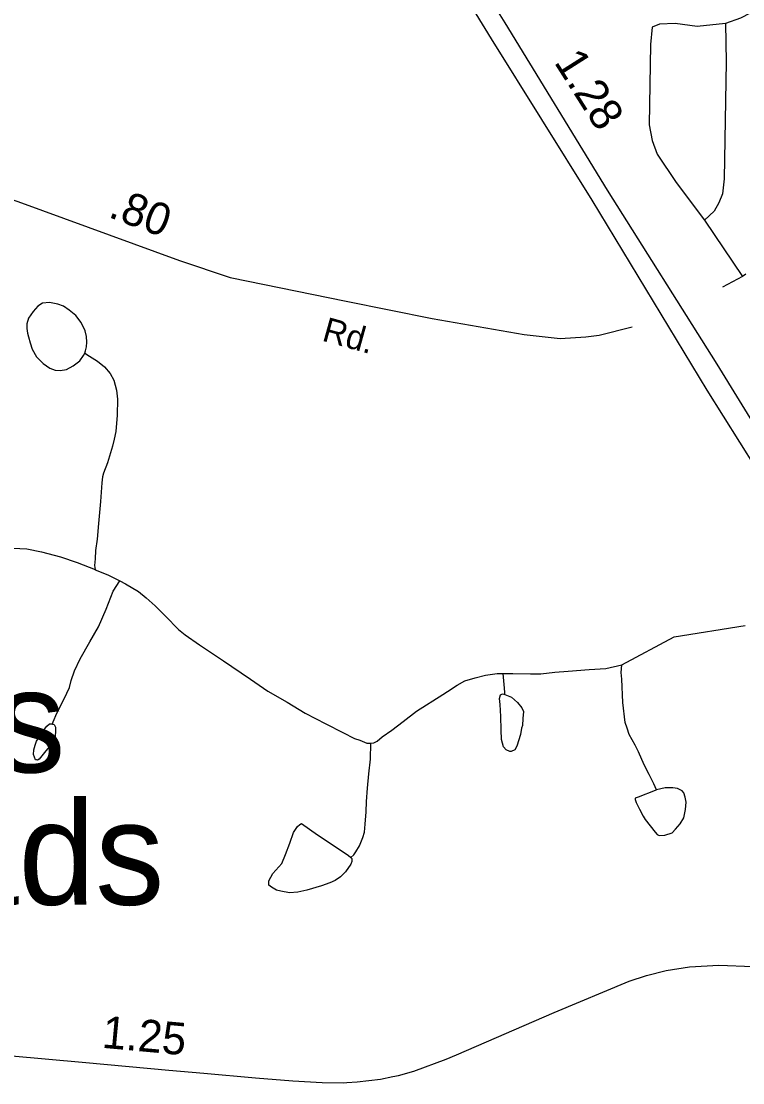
# Model space of a CAD drawing. Extents: x 2082433 to 2279600, y 546599 to 755198.
# Drawn here: x 2127587 to 2130383, y 642773 to 646888 of the extents above; entities that cross this region are included whole.
import ezdxf

# ---------------------------------------------------------------- set-up
doc = ezdxf.new("R2010")
doc.units = 0
for name, color, linetype in [('Exist Civil Demographics Community Label', 7, 'Continuous'), ('Exist Hydrographic Creek Single Shore', 7, 'Continuous'), ('Exist Hydrographic Misc Water Feature', 7, 'Continuous'), ('Exist Road Non-System Type 51', 7, 'Continuous'), ('Exist Road Primary Interstate Divided Center Attributed', 7, 'Continuous'), ('Exist Road Primary Interstate Mileage Hundredths English Label', 7, 'Continuous'), ('Exist Road Primary NC Attributed', 7, 'Continuous'), ('Exist Road Primary NC Service Mileage Hundredths English Label', 7, 'Continuous'), ('Exist Road Secondary Mileage Hundredths English Label', 7, 'Continuous'), ('Exist Road Secondary Type 51 Attributed', 7, 'Continuous'), ('Exist Road Secondary Type 51 Label', 7, 'Continuous')]:
    doc.layers.add(name, color=color, linetype=linetype)

msp = doc.modelspace()

# ---------------------------------------------------------------- linework, layer by layer
at = {"layer": 'Exist Hydrographic Creek Single Shore'}
for points in [[(2127398.6, 644857.7), (2127492.7, 644848.4), (2127510.5, 644848.1), (2127554.6, 644844.7), (2127608.7, 644842.6), (2127664.9, 644830.8), (2127739.1, 644811.5), (2127802.9, 644789.7), (2127872.8, 644762.1)], [(2127872.8, 644762.1), (2127877.1, 644759.8), (2127925.1, 644739.9), (2127969.2, 644718.3)], [(2127969.2, 644718.3), (2127990.9, 644706.5), (2128041.4, 644676.9), (2128071.3, 644652.9), (2128105.6, 644621), (2128145.8, 644581.2), (2128195.8, 644529.4), (2128221.8, 644509.7), (2128278, 644470), (2128370.1, 644408.2), (2128402.3, 644386.3), (2128474.7, 644336.8), (2128542.7, 644291.2), (2128617.2, 644247.5), (2128687.1, 644205.7), (2128767.3, 644163.9), (2128833.5, 644130.4), (2128877.6, 644106.7), (2128899.5, 644100.5), (2128925.6, 644088.9), (2128937.5, 644088.7), (2128941.4, 644088.9)], [(2129913.9, 644393.2), (2130117.8, 644500.8), (2130392.8, 644545.8)], [(2129454.4, 644358.9), (2129492.1, 644359.3), (2129560.4, 644357.5), (2129600.4, 644357.5), (2129654.1, 644364), (2129706.2, 644368.2), (2129788, 644374.5), (2129852, 644378.6), (2129913.9, 644393.2)], [(2128941.4, 644088.9), (2128953.7, 644090.7), (2128965.8, 644097), (2128985.4, 644113.1), (2129023.2, 644139), (2129067.3, 644173.3), (2129118.9, 644213.8), (2129220.6, 644277.8), (2129238.9, 644290.1), (2129276.4, 644314), (2129306.4, 644330.2), (2129346.1, 644342.4), (2129386.1, 644352.6), (2129430.6, 644358.8), (2129454.4, 644358.9)]]:
    msp.add_lwpolyline(points, dxfattribs=at)
at = {"layer": 'Exist Hydrographic Misc Water Feature'}
for points in [[(2127833.3, 645601.5), (2127835.5, 645609.7), (2127839.4, 645625.3), (2127841.1, 645643.3), (2127839.2, 645665.5), (2127834.9, 645687.6), (2127818.9, 645719.3), (2127798.4, 645747.1), (2127772.6, 645767.2), (2127750.4, 645783.1), (2127728.9, 645790.9), (2127696.3, 645797), (2127668.6, 645794.7), (2127650.6, 645782.5), (2127632.7, 645762.4), (2127614.7, 645736.3), (2127608.9, 645714.5), (2127608.9, 645696.3), (2127611, 645678.5), (2127615.1, 645664.5), (2127620.8, 645640.5), (2127629.6, 645616.5), (2127645.4, 645586.5), (2127671.7, 645560.7), (2127697.7, 645542.9), (2127717.6, 645535), (2127737.7, 645533.2), (2127761.7, 645537.3), (2127787.5, 645551.2), (2127813.4, 645571.3), (2127827.3, 645591.4), (2127833.3, 645601.5)], [(2127833.3, 645601.5), (2127851.3, 645589.5), (2127881.7, 645569.8), (2127909.3, 645547.8), (2127931.9, 645522.1), (2127945.8, 645496.1), (2127956.1, 645458), (2127960.2, 645422.1), (2127958.3, 645360.3), (2127952.6, 645297.9), (2127946.4, 645268), (2127940.9, 645240.1), (2127921, 645176.2), (2127905.2, 645135.9), (2127901.3, 645121.9), (2127899.5, 645097.9), (2127893.8, 645026.1), (2127886.4, 644940.1), (2127880.4, 644879.7), (2127874.9, 644836), (2127872.8, 644803.8), (2127870.8, 644777.8), (2127872.8, 644762.1)], [(2127707.6, 644163.3), (2127709.8, 644171.5), (2127725.2, 644205.6), (2127753.3, 644261.4), (2127773.4, 644305.4), (2127780.6, 644331.5), (2127792.5, 644369.9), (2127814.6, 644415.6), (2127851.9, 644481.7), (2127886, 644539.9), (2127915.5, 644608), (2127943.4, 644678.4), (2127969.2, 644718.3)], [(2130048.2, 643907.7), (2130037.8, 643931.6), (2130019.9, 643967.6), (2130001.5, 644005.6), (2129979.3, 644055.6), (2129965.4, 644081.3), (2129943, 644123.1), (2129935, 644147.1), (2129926.8, 644169), (2129918.6, 644247.3), (2129913.9, 644337.2), (2129911.9, 644363.1), (2129913.9, 644393.2)], [(2129460.8, 644277.2), (2129460.6, 644287), (2129458.3, 644316.9), (2129454.4, 644358.9)], [(2129460.8, 644277.2), (2129486.6, 644267.2), (2129510.6, 644247.4), (2129526.8, 644225.5), (2129533.1, 644211.5), (2129531.3, 644185.4), (2129529, 644157.4), (2129525.4, 644147.4), (2129521.2, 644123.3), (2129507.3, 644077.5), (2129499.5, 644063.3), (2129485.8, 644057.3), (2129479.8, 644057.4), (2129465.9, 644063.1), (2129455.4, 644075.3), (2129447.4, 644103.2), (2129447, 644141), (2129445, 644192.8), (2129442.9, 644239), (2129440.5, 644262.9), (2129444.6, 644276.8), (2129452.4, 644280.9), (2129460.8, 644277.2)], [(2127707.6, 644163.3), (2127713.7, 644161.6), (2127719.7, 644151.3), (2127719.9, 644137.5), (2127717.8, 644115.5), (2127716, 644101.6), (2127710, 644093.6), (2127682.1, 644059.3), (2127656.3, 644027.1), (2127650.1, 644023.1), (2127646.3, 644024.9), (2127642.4, 644025.1), (2127634.4, 644045), (2127636, 644063), (2127640.3, 644081), (2127645.8, 644097.2), (2127667.8, 644131.2), (2127685.8, 644155.2), (2127695.7, 644163.5), (2127703.7, 644163.5), (2127707.6, 644163.3)], [(2128863.9, 643646.4), (2128875.7, 643656.8), (2128883.3, 643668.6), (2128897.1, 643690.9), (2128911, 643722.9), (2128917.2, 643744.6), (2128919.2, 643774.8), (2128922.9, 643822.8), (2128924.5, 643862.8), (2128928.4, 643914.9), (2128934, 643970.8), (2128939.9, 644026.7), (2128941.4, 644088.9)], [(2130048.2, 643907.7), (2130044.1, 643905.9), (2129977.9, 643879.4), (2129965.8, 643875.5), (2129966.4, 643871.4), (2129970.5, 643859.4), (2129982.2, 643833.3), (2129996.8, 643805.6), (2130004.6, 643793.5), (2130042.9, 643743.8), (2130050.9, 643735.7), (2130058.7, 643731.7), (2130081, 643732), (2130108.9, 643741.9), (2130122.9, 643756.1), (2130140.5, 643776.1), (2130154.9, 643800.3), (2130160.6, 643832.3), (2130163.9, 643860.2), (2130160, 643880.2), (2130154.2, 643896.1), (2130147.9, 643904.3), (2130130, 643914), (2130112, 643915.9), (2130082.3, 643915.9), (2130048.2, 643907.7)], [(2128863.9, 643646.4), (2128867.3, 643642.6), (2128867.5, 643630.4), (2128863.6, 643620.5), (2128844, 643590.7), (2128824.1, 643570.5), (2128803.8, 643556.6), (2128782, 643548.1), (2128750.3, 643536.3), (2128694.1, 643520), (2128658.2, 643511.7), (2128626.4, 643509.6), (2128592.2, 643515.6), (2128576.2, 643519.2), (2128556.1, 643531.2), (2128545.8, 643539.2), (2128546, 643555.4), (2128561.8, 643583.4), (2128596.1, 643623.3), (2128611.4, 643657.5), (2128627.4, 643701.7), (2128641.2, 643743.4), (2128657.2, 643765.7), (2128667, 643773.6), (2128673.2, 643777.9), (2128735.1, 643734.1), (2128853.6, 643654.4), (2128863.9, 643646.4)]]:
    msp.add_lwpolyline(points, dxfattribs=at)
at = {"layer": 'Exist Road Non-System Type 51'}
msp.add_line((2130234.9, 646116.8), (2130381.8, 645898), dxfattribs=at)
for points in [[(2130618.8, 646995.1), (2130543.1, 646977.7), (2130482.1, 646954.4), (2130374.5, 646899.2), (2130316.3, 646878.8)], [(2130316.3, 646878.8), (2130205.8, 646867.2), (2130121.4, 646878.8), (2130060.4, 646875.9), (2130031.3, 646864.3), (2130025.5, 646797.4), (2130019.7, 646486.2), (2130031.3, 646425.1), (2130051.6, 646372.8), (2130124.4, 646262.2), (2130234.9, 646116.8)], [(2130316.3, 646878.8), (2130319.2, 646730.5), (2130310.5, 646276.8), (2130304.7, 646218.6), (2130290.1, 646183.7), (2130272.7, 646151.7), (2130234.9, 646116.8)]]:
    msp.add_lwpolyline(points, dxfattribs=at)
at = {"layer": 'Exist Road Primary Interstate Divided Center Attributed'}
for points in [[(2131151.7, 644142.6), (2131067.4, 644280.2), (2130803.3, 644712.9), (2130283.6, 645558.5), (2129859.4, 646232.7), (2129461.8, 646881.7), (2129068.5, 647513.8), (2128205.4, 648915.7)], [(2128125.3, 648890.4), (2128290.8, 648624.1), (2129009.5, 647468.9), (2129408.5, 646819.9), (2129797.6, 646193.4), (2130244.2, 645457.4), (2130749.9, 644651.1), (2130931.6, 644359.6)]]:
    msp.add_lwpolyline(points, dxfattribs=at)
at = {"layer": 'Exist Road Primary NC Attributed'}
msp.add_lwpolyline([(2127090.3, 642918.7), (2127837.4, 642851.5), (2128158.1, 642822), (2128249.2, 642814.2), (2128293.8, 642810.5), (2128494.6, 642792.2), (2128639.2, 642779.9), (2128753, 642773.2), (2128834.4, 642772.8), (2128848.7, 642773.2), (2128889, 642775.8), (2128979.6, 642787.1), (2129026.8, 642797), (2129048.3, 642801.1), (2129108.8, 642818), (2129233.3, 642864.2), (2129273.6, 642881), (2129652.5, 643044.7), (2129942.7, 643167), (2130009.9, 643188.4), (2130086.2, 643207.4), (2130176.1, 643222), (2130290.9, 643228.3), (2130556.3, 643218.2)], dxfattribs=at)
at = {"layer": 'Exist Road Secondary Type 51 Attributed'}
for points in [[(2125704.6, 646727.6), (2125960, 646658.4), (2126321.3, 646562.8), (2127100.2, 646347.9), (2127572.8, 646188.6), (2128200, 645960.1), (2128396.3, 645894), (2128846.3, 645802.3), (2129179.7, 645735.6), (2129536.2, 645672.7), (2129674.8, 645657.7), (2129774.5, 645663.9), (2129826.3, 645670.4), (2129954.2, 645702.4)], [(2130394.8, 645907.4), (2130381.8, 645898), (2130304.3, 645857.2)]]:
    msp.add_lwpolyline(points, dxfattribs=at)

# ---------------------------------------------------------------- texts
at = {"layer": 'Exist Civil Demographics Community Label'}
for s, p in [("McGee's ", (2125664.4, 643976.1)), ('Crossroads', (2125406.2, 643463))]:
    msp.add_text(s, height=400, dxfattribs=at).set_placement(p)
at = {"layer": 'Exist Road Primary Interstate Mileage Hundredths English Label'}
msp.add_text('1.28', height=125, rotation=302.4123, dxfattribs=at).set_placement((2129649.5, 646729.1))
at = {"layer": 'Exist Road Primary NC Service Mileage Hundredths English Label'}
msp.add_text('1.25', height=125, rotation=354.7517, dxfattribs=at).set_placement((2127896.4, 642908.8))
at = {"layer": 'Exist Road Secondary Mileage Hundredths English Label'}
msp.add_text('.80', height=125, rotation=339.5024, dxfattribs=at).set_placement((2127919.7, 646130))
at = {"layer": 'Exist Road Secondary Type 51 Label'}
msp.add_text('Rd.', height=95, rotation=344.4793, dxfattribs=at).set_placement((2128748.4, 645650.2))

doc.saveas('drawing.dxf')
